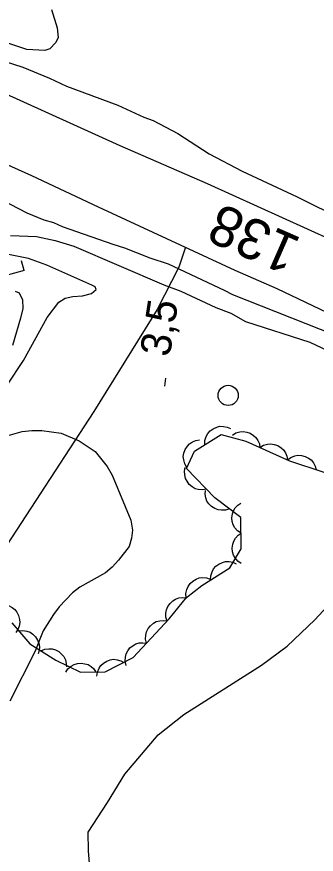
# Model space of a CAD drawing. Extents: x 282461 to 284471, y 5554090 to 5557646.
# Drawn here: x 283808.7 to 283838.4, y 5554829.7 to 5554912.7 of the extents above; entities that cross this region are included whole.
import ezdxf

# ---------------------------------------------------------------- set-up
doc = ezdxf.new("R2010")
doc.units = 0
for name, color, linetype in [('Niveau 1', 7, 'Continuous'), ('Niveau 15', 7, 'Continuous'), ('Niveau 2', 7, 'Continuous'), ('Niveau 21', 7, 'Continuous'), ('Niveau 22', 7, 'Continuous'), ('Niveau 26', 7, 'Continuous'), ('Niveau 3', 7, 'Continuous'), ('Niveau 36', 7, 'Continuous'), ('Niveau 44', 7, 'Continuous')]:
    doc.layers.add(name, color=color, linetype=linetype)

msp = doc.modelspace()

# ---------------------------------------------------------------- linework, layer by layer
at = {"layer": 'Niveau 1'}
for points in [[(283797.07, 5554912.91), (283805.73, 5554909.04), (283807.55, 5554908.31), (283809.3, 5554907.74), (283811.93, 5554906.66), (283813.63, 5554905.86), (283818.72, 5554903.99), (283821.3, 5554902.8), (283822.23, 5554902.46), (283824.69, 5554901.15), (283827.8, 5554899.14), (283831.08, 5554897.43), (283836.53, 5554894.87), (283845.67, 5554890.36)], [(283805.59, 5554895.41), (283809.7, 5554893.3), (283811.39, 5554892.61), (283812.33, 5554892.33), (283813.21, 5554891.93), (283818.23, 5554890.18), (283819.4, 5554889.84), (283821.92, 5554888.82), (283823.73, 5554888.25), (283829.3, 5554885.63), (283830.12, 5554885.18), (283840.24, 5554881.2)]]:
    msp.add_lwpolyline(points, dxfattribs=at)
at = {"layer": 'Niveau 2'}
for points in [[(283812.13, 5554913.47), (283812.69, 5554911.65), (283812.8, 5554910.69), (283812.57, 5554910.18), (283811.99, 5554909.56), (283811.48, 5554909.39), (283809.71, 5554909.5), (283805.38, 5554910.92), (283803.56, 5554911.66), (283801.06, 5554912.86)], [(283808.08, 5554891.06), (283810.64, 5554890.95), (283812.52, 5554890.55), (283814.35, 5554889.98), (283823.28, 5554886.17), (283824.99, 5554885.54), (283828.46, 5554883.89), (283829.94, 5554883.33), (283831.42, 5554882.53), (283837.8, 5554880.48), (283839.56, 5554879.63)], [(283807.75, 5554876.2), (283809.36, 5554878.64), (283811.72, 5554882.9), (283812.87, 5554884.43), (283813.5, 5554884.83), (283814.25, 5554885), (283815.22, 5554885.05), (283816.13, 5554885.28), (283816.59, 5554885.68), (283816.48, 5554885.96), (283816.14, 5554886.13), (283811.69, 5554888.12), (283809.87, 5554888.75), (283807.02, 5554889.32)], [(283808.52, 5554885.53), (283808.92, 5554885.36), (283809.26, 5554884.67), (283809.31, 5554883.82), (283809.08, 5554882.86), (283808.26, 5554880.13)], [(283804.55, 5554870.3), (283809.23, 5554871.6), (283810.2, 5554871.71), (283811.17, 5554871.71), (283813.11, 5554871.43), (283814.88, 5554870.69), (283816.47, 5554869.61), (283817.66, 5554868.13), (283818.17, 5554867.28), (283820.03, 5554862.8), (283820.19, 5554861.83), (283820.07, 5554861.04), (283819.84, 5554860.19), (283818.81, 5554858.83), (283818.18, 5554858.15), (283817.49, 5554857.58), (283814.97, 5554856.16), (283814.23, 5554855.59), (283812.91, 5554854.23), (283812.33, 5554853.44), (283811.3, 5554851.85), (283810.49, 5554849.75), (283808.02, 5554844.87)], [(283816.23, 5554824.67), (283815.8, 5554830.01), (283815.78, 5554831.87), (283817.71, 5554834.81), (283819.42, 5554837.62), (283822.73, 5554841.51), (283825.27, 5554843.53), (283832.99, 5554848.42), (283835.53, 5554850.32), (283838.28, 5554852.92), (283840.8, 5554855.63), (283843.89, 5554859.87), (283845.72, 5554861.87), (283849.24, 5554864.76)]]:
    msp.add_lwpolyline(points, dxfattribs=at)
at = {"layer": 'Niveau 21'}
for points in [[(283619.33, 5554995.38), (283626, 5554991.56), (283636.95, 5554985.81), (283649.29, 5554979.09), (283660.09, 5554973.44), (283707.87, 5554950.59), (283715.47, 5554946.89), (283723.3, 5554943.42), (283732.31, 5554939.27), (283739.56, 5554936.03), (283748.62, 5554931.71), (283756.87, 5554928.19), (283766.29, 5554923.68), (283776.05, 5554919.42), (283818.94, 5554899.96), (283827.6, 5554896.21), (283840.02, 5554890.57), (283843.26, 5554889.2), (283857.63, 5554882.72), (283870.98, 5554876.54), (283889.1, 5554868.59), (283896.54, 5554865.24), (283906.59, 5554860.53)], [(283747.69, 5554924.99), (283753.83, 5554922.38), (283761.72, 5554918.86), (283770.14, 5554914.98), (283783.07, 5554909.24), (283792.02, 5554905.14), (283810.16, 5554897.01), (283816.77, 5554893.88), (283830.36, 5554887.61), (283834.51, 5554885.79), (283840.22, 5554883.09), (283847.38, 5554880.08), (283860.67, 5554874.06), (283874.13, 5554868.21), (283879.75, 5554865.49), (283894.01, 5554859.02), (283904.79, 5554853.98)]]:
    msp.add_lwpolyline(points, dxfattribs=at)
at = {"layer": 'Niveau 22'}
msp.add_lwpolyline([(283825.44, 5554889.9), (283824.8, 5554887.91), (283822.62, 5554883.72), (283816.34, 5554873.58), (283803.8, 5554854.4), (283802.23, 5554850.77), (283801.47, 5554846.7), (283801.55, 5554841.24), (283801.88, 5554835.93), (283803.22, 5554832.47), (283804.77, 5554829.82), (283806.2, 5554827.17)], dxfattribs=at)
at = {"layer": 'Niveau 26'}
for q in [(283809.17, 5554888.55), (283807.5, 5554887.04)]:
    msp.add_line((283809.44, 5554887.59), q, dxfattribs=at)
at = {"layer": 'Niveau 3'}
msp.add_line((283823.39, 5554876.09), (283823.51, 5554876.88), dxfattribs=at)
at = {"layer": 'Niveau 36'}
msp.add_circle((283829.681, 5554875.189), 1, dxfattribs=at)
at = {"layer": 'Niveau 44'}
for points in [[(283827.36, 5554870.31), (283827.38, 5554870.73), (283827.51, 5554871.11), (283827.66, 5554871.4), (283827.9, 5554871.66), (283828.2, 5554871.88), (283828.55, 5554872.03), (283828.86, 5554872.12), (283829.22, 5554872.11), (283829.58, 5554872.04), (283829.91, 5554871.89)], [(283830.1, 5554871.23), (283830.46, 5554871.46), (283830.85, 5554871.56), (283831.18, 5554871.6), (283831.52, 5554871.55), (283831.87, 5554871.43), (283832.19, 5554871.22), (283832.44, 5554871.01), (283832.63, 5554870.71), (283832.78, 5554870.37), (283832.84, 5554870.02)], [(283808.21, 5554852.62), (283809.98, 5554850.54), (283812.57, 5554848.91), (283815.03, 5554847.74), (283817.48, 5554847.76), (283820.26, 5554849.18), (283823.83, 5554853.04), (283825.56, 5554855.15), (283827.06, 5554856.32), (283829.84, 5554858.09), (283830.98, 5554859.96), (283830.95, 5554863.09), (283828.36, 5554865.04), (283825.53, 5554867.92), (283826.33, 5554869.67), (283828.99, 5554871.32), (283831.44, 5554870.64), (283835.78, 5554868.71), (283839.17, 5554867.58)], [(283825.59, 5554868.05), (283825.37, 5554868.4), (283825.27, 5554868.8), (283825.23, 5554869.12), (283825.29, 5554869.47), (283825.41, 5554869.82), (283825.63, 5554870.14), (283825.84, 5554870.38), (283826.14, 5554870.57), (283826.48, 5554870.71), (283826.83, 5554870.77)], [(283832.84, 5554870.02), (283833.2, 5554870.24), (283833.59, 5554870.34), (283833.92, 5554870.39), (283834.26, 5554870.33), (283834.61, 5554870.21), (283834.93, 5554870), (283835.18, 5554869.79), (283835.37, 5554869.49), (283835.52, 5554869.15), (283835.58, 5554868.8)], [(283835.57, 5554868.78), (283835.9, 5554869.03), (283836.29, 5554869.18), (283836.61, 5554869.25), (283836.96, 5554869.23), (283837.32, 5554869.14), (283837.65, 5554868.96), (283837.92, 5554868.78), (283838.14, 5554868.5), (283838.32, 5554868.18), (283838.42, 5554867.83)], [(283827.53, 5554865.88), (283827.12, 5554865.81), (283826.72, 5554865.85), (283826.4, 5554865.93), (283826.1, 5554866.11), (283825.82, 5554866.35), (283825.6, 5554866.67), (283825.44, 5554866.95), (283825.37, 5554867.3), (283825.36, 5554867.67), (283825.43, 5554868.02)], [(283829.81, 5554863.95), (283829.42, 5554863.81), (283829.01, 5554863.8), (283828.68, 5554863.83), (283828.36, 5554863.96), (283828.04, 5554864.16), (283827.78, 5554864.44), (283827.58, 5554864.69), (283827.47, 5554865.03), (283827.4, 5554865.39), (283827.42, 5554865.75)], [(283830.97, 5554861.52), (283830.62, 5554861.75), (283830.36, 5554862.06), (283830.18, 5554862.34), (283830.09, 5554862.68), (283830.06, 5554863.05), (283830.12, 5554863.43), (283830.2, 5554863.74), (283830.39, 5554864.04), (283830.64, 5554864.31), (283830.94, 5554864.51)], [(283830.99, 5554858.52), (283830.65, 5554858.75), (283830.39, 5554859.06), (283830.21, 5554859.34), (283830.12, 5554859.68), (283830.08, 5554860.05), (283830.14, 5554860.43), (283830.23, 5554860.74), (283830.42, 5554861.04), (283830.67, 5554861.31), (283830.97, 5554861.52)], [(283827.94, 5554856.88), (283827.96, 5554857.3), (283828.08, 5554857.69), (283828.23, 5554857.98), (283828.47, 5554858.24), (283828.76, 5554858.46), (283829.11, 5554858.61), (283829.43, 5554858.71), (283829.78, 5554858.7), (283830.14, 5554858.64), (283830.47, 5554858.49)], [(283825.52, 5554855.12), (283825.49, 5554855.54), (283825.59, 5554855.93), (283825.7, 5554856.24), (283825.92, 5554856.52), (283826.19, 5554856.77), (283826.52, 5554856.96), (283826.82, 5554857.08), (283827.17, 5554857.11), (283827.54, 5554857.08), (283827.89, 5554856.96)], [(283823.63, 5554852.8), (283823.51, 5554853.2), (283823.51, 5554853.6), (283823.56, 5554853.93), (283823.7, 5554854.25), (283823.91, 5554854.55), (283824.2, 5554854.8), (283824.47, 5554854.99), (283824.8, 5554855.1), (283825.17, 5554855.15), (283825.53, 5554855.11)], [(283807.46, 5554854.42), (283807.87, 5554854.34), (283808.23, 5554854.15), (283808.49, 5554853.95), (283808.71, 5554853.67), (283808.88, 5554853.35), (283808.96, 5554852.97), (283809, 5554852.65), (283808.94, 5554852.3), (283808.81, 5554851.96), (283808.61, 5554851.66)], [(283821.58, 5554850.61), (283821.49, 5554851.01), (283821.51, 5554851.42), (283821.58, 5554851.74), (283821.74, 5554852.05), (283821.97, 5554852.34), (283822.27, 5554852.58), (283822.55, 5554852.75), (283822.89, 5554852.83), (283823.26, 5554852.86), (283823.62, 5554852.81)], [(283808.89, 5554851.82), (283809.3, 5554851.87), (283809.7, 5554851.8), (283810.01, 5554851.69), (283810.3, 5554851.49), (283810.57, 5554851.23), (283810.76, 5554850.9), (283810.9, 5554850.61), (283810.94, 5554850.26), (283810.93, 5554849.89), (283810.83, 5554849.54)], [(283819.54, 5554848.41), (283819.45, 5554848.81), (283819.48, 5554849.22), (283819.54, 5554849.54), (283819.71, 5554849.85), (283819.93, 5554850.14), (283820.24, 5554850.38), (283820.51, 5554850.55), (283820.86, 5554850.63), (283821.22, 5554850.66), (283821.58, 5554850.61)], [(283811.09, 5554849.84), (283811.47, 5554850.01), (283811.87, 5554850.06), (283812.2, 5554850.05), (283812.54, 5554849.95), (283812.87, 5554849.78), (283813.15, 5554849.52), (283813.37, 5554849.28), (283813.52, 5554848.96), (283813.61, 5554848.6), (283813.63, 5554848.25)], [(283816.65, 5554847.34), (283816.7, 5554847.75), (283816.87, 5554848.12), (283817.04, 5554848.4), (283817.3, 5554848.64), (283817.62, 5554848.83), (283817.98, 5554848.95), (283818.3, 5554849.01), (283818.65, 5554848.97), (283819.01, 5554848.87), (283819.32, 5554848.7)], [(283813.55, 5554847.73), (283813.78, 5554848.08), (283814.1, 5554848.33), (283814.38, 5554848.51), (283814.72, 5554848.6), (283815.09, 5554848.64), (283815.46, 5554848.57), (283815.78, 5554848.49), (283816.07, 5554848.3), (283816.35, 5554848.05), (283816.55, 5554847.75)]]:
    msp.add_lwpolyline(points, dxfattribs=at)

# ---------------------------------------------------------------- texts
at = {"layer": 'Niveau 15'}
msp.add_text('138', height=4, rotation=156.31294, dxfattribs=at).set_placement((283837.09, 5554890.72))
at = {"layer": 'Niveau 3'}
msp.add_text('3,5  ', height=3, rotation=81.09575, dxfattribs=at).set_placement((283823.87, 5554878.93))

doc.saveas('drawing.dxf')
